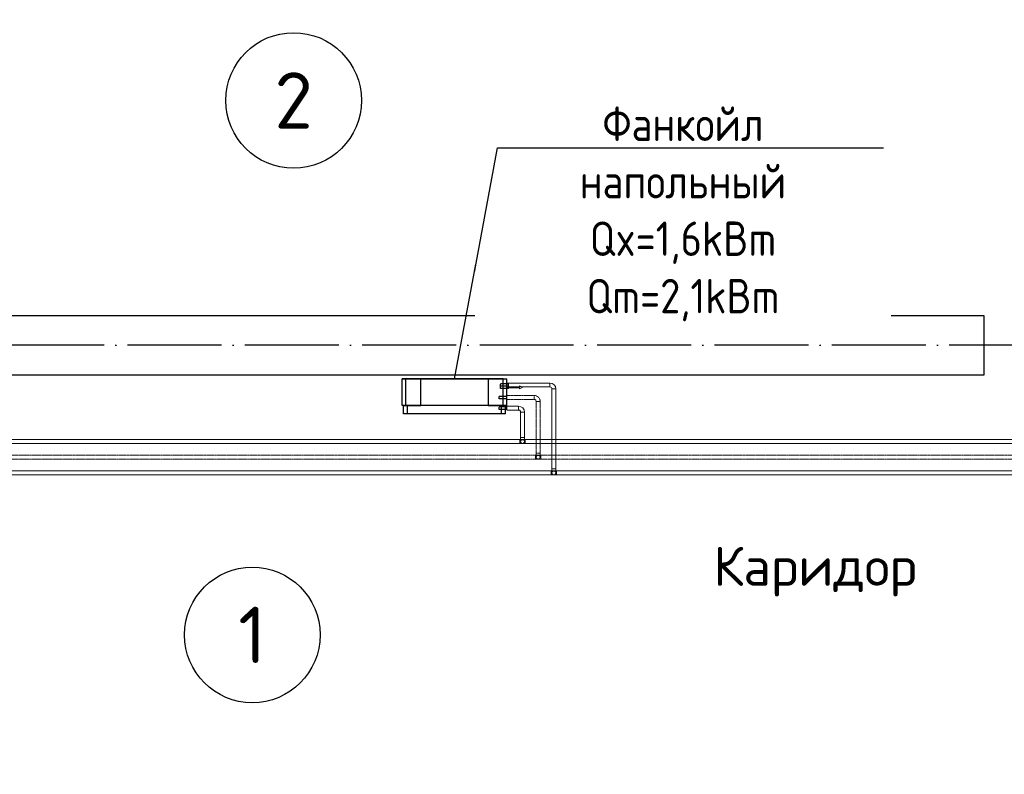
# Model space of a CAD drawing. Header units: millimetres. Extents: x 9824119 to 13672909, y -72394 to 462135.
# Tile 330 of 656: x 10174845 to 10181135, y 14285 to 19104. Entities that reach past the tile are written whole.
import ezdxf
from ezdxf import colors
from ezdxf.entities.mleader import LeaderData, LeaderLine
from ezdxf.math import Vec2, Vec3

# ---------------------------------------------------------------- set-up
doc = ezdxf.new("R2010")
doc.units = ezdxf.units.MM
for name, pattern in [('ACAD_ISO04W100', [30, 24, -3, 0, -3]), ('Hidden', [3, 2, -1]), ('UnderFloor', [7.5, 6, -1.5])]:
    doc.linetypes.add(name, pattern=pattern)
for name, color, linetype in [('MAGI_GENERAL', 7, 'Continuous'), ('PIPE-H1', 7, 'Continuous'), ('PIPE-H1-COMPONENT-', 7, 'Continuous')]:
    doc.layers.add(name, color=color, linetype=linetype)
for name, color, linetype, lineweight in [('Наружни стен', 7, 'Continuous', 70), ('Оси', 1, 'ACAD_ISO04W100', 0), ('ЭКСПЛИКАЦИЯ', 7, 'Continuous', 25)]:
    doc.layers.add(name, color=color, linetype=linetype, lineweight=lineweight)
doc.styles.add('ISO Proportional', font='isocpeur.ttf')
doc.styles.add('ISOCPEUR', font='isocpeui.ttf')
doc.styles.add('СПДС', font='isocpeur.ttf')

# ---------------------------------------------------------------- blocks, each defined once
blk = doc.blocks.new('вамвамамавмвмммм')
at = {"color": 253, "lineweight": 25}
for p, q in [((1589674.5, 1380644.6), (1597034.5, 1380644.6)), ((1597034.5, 1380264.6), (1589674.5, 1380264.6))]:
    blk.add_line(p, q, dxfattribs=at)
for centre in [(1592623.5, 1382018.1), (1592359.6, 1378604.7)]:
    blk.add_circle(centre, 433.1, dxfattribs=at)
at = {"layer": 'Наружни стен', "color": 253, "lineweight": 25}
blk.add_line((1597034.5, 1380644.6), (1597034.5, 1380264.6), dxfattribs=at)
at = {"layer": 'Оси', "color": 18, "lineweight": 25, "ltscale": 25, "true_color": 0x000000}
blk.add_line((1608664.5, 1380454.6), (1571167, 1380454.6), dxfattribs=at)
at = {"color": 253, "lineweight": 25, "char_height": 360, "width": 959.299, "attachment_point": 5, "style": 'ISO Proportional'}
for s, insert in [('2', (1592623.5, 1382018.1)), ('1', (1592359.6, 1378604.7))]:
    blk.add_mtext(s, dxfattribs=dict(at, insert=insert))
at = {"layer": 'ЭКСПЛИКАЦИЯ', "color": 253, "lineweight": 25, "insert": (1595955.3, 1379009.3), "char_height": 250, "width": 4605.859, "attachment_point": 5, "style": 'ISO Proportional'}
blk.add_mtext('{\\C0;Каридор }', dxfattribs=at)
blk = doc.blocks.new('_None')
blk = doc.blocks.new('*U3676')
at = {"layer": 'PIPE-H1', "color": 82, "linetype": 'Continuous', "lineweight": 20}
for p, q in [((10189955.8, 16423.4, 12.5), (10178075, 16423.4, 12.5)), ((10189955.8, 16398.4, 12.5), (10178075, 16398.4, 12.5))]:
    blk.add_line(p, q, dxfattribs=at)
blk = doc.blocks.new('*U3682')
at = {"layer": 'PIPE-H1', "color": 82, "linetype": 'Continuous', "lineweight": 20}
for p, q in [((10178040, 16423.4, 12.5), (10178075, 16423.4, 12.5)), ((10178040, 16398.4, 12.5), (10178075, 16398.4, 12.5))]:
    blk.add_line(p, q, dxfattribs=at)
at = {"layer": 'PIPE-H1', "color": 82, "linetype": 'Continuous', "lineweight": 20, "extrusion": (1, 0, 0)}
for centre in [(10178040, 16410.9, 12.5), (10178075, 16410.9, 12.5)]:
    blk.add_ellipse(centre, major_axis=(0, 12.5), ratio=1, start_param=0, end_param=3.141593, dxfattribs=at)
blk = doc.blocks.new('*U3683')
at = {"layer": 'PIPE-H1', "color": 82, "linetype": 'Continuous', "lineweight": 20}
for p, q in [((10178040, 16423.4, 12.5), (10163578.3, 16423.4, 12.5)), ((10178040, 16398.4, 12.5), (10163578.3, 16398.4, 12.5))]:
    blk.add_line(p, q, dxfattribs=at)
blk = doc.blocks.new('*U3684')
at = {"layer": 'PIPE-H1', "color": 7, "linetype": 'Continuous', "lineweight": -3}
for p, q in [((10178057.5, 16410.9, 285), (10178057.5, 16410.9, 284)), ((10178057.5, 16410.9, 35), (10178057.5, 16410.9, 34))]:
    blk.add_line(p, q, dxfattribs=at)
blk = doc.blocks.new('*U3685')
at = {"layer": 'PIPE-H1', "color": 82, "linetype": 'Continuous', "lineweight": 20, "extrusion": (0, 1, 0)}
blk.add_ellipse((10178057.5, 16435.9, 560), major_axis=(-12.5, 0), ratio=1, start_param=0, end_param=3.141593, dxfattribs=at)
at = {"layer": 'PIPE-H1', "color": 82, "linetype": 'Continuous', "lineweight": 20, "extrusion": (1, 0, 0)}
for centre in [(10178045, 16435.9, 535), (10178070, 16435.9, 535)]:
    blk.add_ellipse(centre, major_axis=(0, 0, 25), ratio=1, start_param=0, end_param=1.570796, dxfattribs=at)
at = {"layer": 'PIPE-H1', "color": 1, "linetype": 'UnderFloor', "lineweight": -3, "extrusion": (0, 0, -1)}
blk.add_ellipse((10178057.5, 16410.9, 535), major_axis=(-12.5, 0), ratio=1, start_param=0, end_param=3.141593, dxfattribs=at)
at = {"layer": 'PIPE-H1', "color": 82, "linetype": 'Continuous', "lineweight": 20, "extrusion": (0, 0, -1)}
blk.add_ellipse((10178057.5, 16410.9, 535), major_axis=(12.5, 0), ratio=1, start_param=0, end_param=3.141593, dxfattribs=at)
blk = doc.blocks.new('*U3686')
at = {"layer": 'PIPE-H1', "color": 82, "linetype": 'Continuous', "lineweight": 20}
for p, q in [((10178045, 16598.2, 560), (10178045, 16435.9, 560)), ((10178070, 16598.2, 560), (10178070, 16435.9, 560))]:
    blk.add_line(p, q, dxfattribs=at)
blk = doc.blocks.new('*U3687')
at = {"layer": 'PIPE-H1', "color": 82, "linetype": 'Continuous', "lineweight": 20}
for major_axis in [(37.5, 0), (12.5, 0)]:
    blk.add_ellipse((10178032.5, 16598.2, 560), major_axis=major_axis, ratio=1, start_param=0, end_param=1.570796, dxfattribs=at)
at = {"layer": 'PIPE-H1', "color": 82, "linetype": 'Continuous', "lineweight": 20, "extrusion": (-1, 0, 0)}
blk.add_ellipse((10178032.5, 16623.2, 560), major_axis=(0, -12.5), ratio=1, start_param=0, end_param=3.141593, dxfattribs=at)
at = {"layer": 'PIPE-H1', "color": 82, "linetype": 'Continuous', "lineweight": 20, "extrusion": (0, -1, 0)}
blk.add_ellipse((10178057.5, 16598.2, 560), major_axis=(12.5, 0), ratio=1, start_param=0, end_param=3.141593, dxfattribs=at)
blk = doc.blocks.new('*U3688')
at = {"layer": 'PIPE-H1', "color": 82, "linetype": 'Continuous', "lineweight": 20}
for p, q in [((10177957.5, 16635.7, 560), (10178032.5, 16635.7, 560)), ((10177957.5, 16610.7, 560), (10178032.5, 16610.7, 560))]:
    blk.add_line(p, q, dxfattribs=at)
blk = doc.blocks.new('*U3775')
at = {"layer": 'PIPE-H1', "color": 5, "linetype": 'Hidden', "lineweight": 20}
for p, q in [((10190055.8, 16323.4, 12.5), (10178175, 16323.4, 12.5)), ((10190055.8, 16298.4, 12.5), (10178175, 16298.4, 12.5))]:
    blk.add_line(p, q, dxfattribs=at)
blk = doc.blocks.new('*U3782')
at = {"layer": 'PIPE-H1', "color": 1, "linetype": 'Continuous', "lineweight": 20}
for p, q in [((10190155.8, 16223.4, 12.5), (10178275, 16223.4, 12.5)), ((10190155.8, 16198.4, 12.5), (10178275, 16198.4, 12.5))]:
    blk.add_line(p, q, dxfattribs=at)
blk = doc.blocks.new('*U3788')
at = {"layer": 'PIPE-H1', "color": 5, "linetype": 'Hidden', "lineweight": 20}
for p, q in [((10178140, 16323.4, 12.5), (10178175, 16323.4, 12.5)), ((10178140, 16298.4, 12.5), (10178175, 16298.4, 12.5))]:
    blk.add_line(p, q, dxfattribs=at)
at = {"layer": 'PIPE-H1', "color": 5, "linetype": 'Hidden', "lineweight": 20, "extrusion": (1, 0, 0)}
for centre in [(10178140, 16310.9, 12.5), (10178175, 16310.9, 12.5)]:
    blk.add_ellipse(centre, major_axis=(0, 12.5), ratio=1, start_param=0, end_param=3.141593, dxfattribs=at)
blk = doc.blocks.new('*U3789')
at = {"layer": 'PIPE-H1', "color": 5, "linetype": 'Hidden', "lineweight": 20}
for p, q in [((10178140, 16323.4, 12.5), (10163678.3, 16323.4, 12.5)), ((10178140, 16298.4, 12.5), (10163678.3, 16298.4, 12.5))]:
    blk.add_line(p, q, dxfattribs=at)
blk = doc.blocks.new('*U3790')
at = {"layer": 'PIPE-H1', "color": 7, "linetype": 'Continuous', "lineweight": -3}
for p, q in [((10178157.5, 16310.9, 300), (10178157.5, 16310.9, 299)), ((10178157.5, 16310.9, 50), (10178157.5, 16310.9, 49))]:
    blk.add_line(p, q, dxfattribs=at)
blk = doc.blocks.new('*U3791')
at = {"layer": 'PIPE-H1', "color": 5, "linetype": 'Hidden', "lineweight": 20, "extrusion": (0, 1, 0)}
blk.add_ellipse((10178157.5, 16335.9, 575), major_axis=(-12.5, 0), ratio=1, start_param=0, end_param=3.141593, dxfattribs=at)
at = {"layer": 'PIPE-H1', "color": 5, "linetype": 'Hidden', "lineweight": 20, "extrusion": (1, 0, 0)}
for centre in [(10178145, 16335.9, 550), (10178170, 16335.9, 550)]:
    blk.add_ellipse(centre, major_axis=(0, 0, 25), ratio=1, start_param=0, end_param=1.570796, dxfattribs=at)
at = {"layer": 'PIPE-H1', "color": 1, "linetype": 'UnderFloor', "lineweight": -3, "extrusion": (0, 0, -1)}
blk.add_ellipse((10178157.5, 16310.9, 550), major_axis=(-12.5, 0), ratio=1, start_param=0, end_param=3.141593, dxfattribs=at)
at = {"layer": 'PIPE-H1', "color": 5, "linetype": 'Hidden', "lineweight": 20, "extrusion": (0, 0, -1)}
blk.add_ellipse((10178157.5, 16310.9, 550), major_axis=(12.5, 0), ratio=1, start_param=0, end_param=3.141593, dxfattribs=at)
blk = doc.blocks.new('*U3792')
at = {"layer": 'PIPE-H1', "color": 5, "linetype": 'Hidden', "lineweight": 20}
for p, q in [((10178145, 16666.2, 575), (10178145, 16335.9, 575)), ((10178170, 16666.2, 575), (10178170, 16335.9, 575))]:
    blk.add_line(p, q, dxfattribs=at)
blk = doc.blocks.new('*U3793')
at = {"layer": 'PIPE-H1', "color": 5, "linetype": 'Hidden', "lineweight": 20}
for major_axis in [(37.5, 0), (12.5, 0)]:
    blk.add_ellipse((10178132.5, 16666.2, 575), major_axis=major_axis, ratio=1, start_param=0, end_param=1.570796, dxfattribs=at)
at = {"layer": 'PIPE-H1', "color": 5, "linetype": 'Hidden', "lineweight": 20, "extrusion": (-1, 0, 0)}
blk.add_ellipse((10178132.5, 16691.2, 575), major_axis=(0, -12.5), ratio=1, start_param=0, end_param=3.141593, dxfattribs=at)
at = {"layer": 'PIPE-H1', "color": 5, "linetype": 'Hidden', "lineweight": 20, "extrusion": (0, -1, 0)}
blk.add_ellipse((10178157.5, 16666.2, 575), major_axis=(12.5, 0), ratio=1, start_param=0, end_param=3.141593, dxfattribs=at)
blk = doc.blocks.new('*U3794')
at = {"layer": 'PIPE-H1', "color": 5, "linetype": 'Hidden', "lineweight": 20}
for p, q in [((10177957.5, 16703.7, 575), (10178132.5, 16703.7, 575)), ((10177957.5, 16678.7, 575), (10178132.5, 16678.7, 575))]:
    blk.add_line(p, q, dxfattribs=at)
blk = doc.blocks.new('*U3795')
at = {"layer": 'PIPE-H1', "color": 1, "linetype": 'Continuous', "lineweight": 20}
for p, q in [((10178240, 16223.4, 12.5), (10178275, 16223.4, 12.5)), ((10178240, 16198.4, 12.5), (10178275, 16198.4, 12.5))]:
    blk.add_line(p, q, dxfattribs=at)
at = {"layer": 'PIPE-H1', "color": 1, "linetype": 'Continuous', "lineweight": 20, "extrusion": (1, 0, 0)}
for centre in [(10178240, 16210.9, 12.5), (10178275, 16210.9, 12.5)]:
    blk.add_ellipse(centre, major_axis=(0, 12.5), ratio=1, start_param=0, end_param=3.141593, dxfattribs=at)
blk = doc.blocks.new('*U3796')
at = {"layer": 'PIPE-H1', "color": 1, "linetype": 'Continuous', "lineweight": 20}
for p, q in [((10178240, 16223.4, 12.5), (10163778.3, 16223.4, 12.5)), ((10178240, 16198.4, 12.5), (10163778.3, 16198.4, 12.5))]:
    blk.add_line(p, q, dxfattribs=at)
blk = doc.blocks.new('*U3797')
at = {"layer": 'PIPE-H1', "color": 7, "linetype": 'Continuous', "lineweight": -3}
blk.add_line((10178257.5, 16210.9, 146), (10178257.5, 16210.9, 145), dxfattribs=at)
blk = doc.blocks.new('*U3798')
at = {"layer": 'PIPE-H1', "color": 1, "linetype": 'Continuous', "lineweight": 20, "extrusion": (0, 1, 0)}
blk.add_ellipse((10178257.5, 16235.9, 421), major_axis=(-12.5, 0), ratio=1, start_param=0, end_param=3.141593, dxfattribs=at)
at = {"layer": 'PIPE-H1', "color": 1, "linetype": 'Continuous', "lineweight": 20, "extrusion": (1, 0, 0)}
for centre in [(10178245, 16235.9, 396), (10178270, 16235.9, 396)]:
    blk.add_ellipse(centre, major_axis=(0, 0, 25), ratio=1, start_param=0, end_param=1.570796, dxfattribs=at)
at = {"layer": 'PIPE-H1', "color": 1, "linetype": 'UnderFloor', "lineweight": -3, "extrusion": (0, 0, -1)}
blk.add_ellipse((10178257.5, 16210.9, 396), major_axis=(-12.5, 0), ratio=1, start_param=0, end_param=3.141593, dxfattribs=at)
at = {"layer": 'PIPE-H1', "color": 1, "linetype": 'Continuous', "lineweight": 20, "extrusion": (0, 0, -1)}
blk.add_ellipse((10178257.5, 16210.9, 396), major_axis=(12.5, 0), ratio=1, start_param=0, end_param=3.141593, dxfattribs=at)
blk = doc.blocks.new('*U3799')
at = {"layer": 'PIPE-H1', "color": 1, "linetype": 'Continuous', "lineweight": 20}
for p, q in [((10178245, 16746.2, 421), (10178245, 16235.9, 421)), ((10178270, 16746.2, 421), (10178270, 16235.9, 421))]:
    blk.add_line(p, q, dxfattribs=at)
blk = doc.blocks.new('*U3800')
at = {"layer": 'PIPE-H1', "color": 1, "linetype": 'Continuous', "lineweight": 20}
for major_axis in [(37.5, 0), (12.5, 0)]:
    blk.add_ellipse((10178232.5, 16746.2, 421), major_axis=major_axis, ratio=1, start_param=0, end_param=1.570796, dxfattribs=at)
at = {"layer": 'PIPE-H1', "color": 1, "linetype": 'Continuous', "lineweight": 20, "extrusion": (-1, 0, 0)}
blk.add_ellipse((10178232.5, 16771.2, 421), major_axis=(0, -12.5), ratio=1, start_param=0, end_param=3.141593, dxfattribs=at)
at = {"layer": 'PIPE-H1', "color": 1, "linetype": 'Continuous', "lineweight": 20, "extrusion": (0, -1, 0)}
blk.add_ellipse((10178257.5, 16746.2, 421), major_axis=(12.5, 0), ratio=1, start_param=0, end_param=3.141593, dxfattribs=at)
blk = doc.blocks.new('*U3801')
at = {"layer": 'PIPE-H1', "color": 1, "linetype": 'Continuous', "lineweight": 20}
for p, q in [((10177957.5, 16783.7, 421), (10178232.5, 16783.7, 421)), ((10177957.5, 16758.7, 421), (10178232.5, 16758.7, 421))]:
    blk.add_line(p, q, dxfattribs=at)
blk = doc.blocks.new('*U4075')
at = {"layer": 'PIPE-H1-COMPONENT-', "color": 7, "linetype": 'Continuous', "lineweight": -3}
blk.add_line((10177957.5, 16771.2, 421), (10177957.5, 16771.2, 420), dxfattribs=at)
blk = doc.blocks.new('*U4076')
at = {"layer": 'PIPE-H1-COMPONENT-', "color": 11, "linetype": 'Continuous', "lineweight": 20}
for p, q in [((10178037.5, 16759.2, 360), (10177957.5, 16759.2, 360)), ((10177957.5, 16759.2, 360), (10177957.5, 16753.2, 360)), ((10177957.5, 16753.2, 360), (10178037.5, 16753.2, 360)), ((10178057.5, 16756.2, 360), (10178037.5, 16765.2, 360)), ((10178037.5, 16765.2, 360), (10178037.5, 16759.2, 360)), ((10178037.5, 16747.2, 360), (10178057.5, 16756.2, 360)), ((10178037.5, 16753.2, 360), (10178037.5, 16747.2, 360))]:
    blk.add_line(p, q, dxfattribs=at)
at = {"layer": 'PIPE-H1-COMPONENT-', "color": 11, "linetype": 'Continuous', "lineweight": 20, "extrusion": (1, 0, 0)}
blk.add_circle((16756.2, 360, 10177957.5), 7.5, dxfattribs=at)
blk = doc.blocks.new('*U4077')
at = {"layer": 'MAGI_GENERAL', "color": 1, "linetype": 'UnderFloor', "lineweight": -3}
for p, q in [((10177407.5, 16811.2, 100), (10177287.5, 16811.2, 100)), ((10177287.5, 16811.2, 100), (10177287.5, 16811.2)), ((10177932.5, 16811.2, 100), (10177287.5, 16811.2, 100)), ((10177287.5, 16811.2, 100), (10177287.5, 16811.2, 535.5)), ((10177407.5, 16641.2, 100), (10177407.5, 16811.2, 100)), ((10177407.5, 16811.2, 100), (10177407.5, 16811.2)), ((10177837.5, 16811.2, 100), (10177837.5, 16641.2, 100)), ((10177932.5, 16811.2, 100), (10177837.5, 16811.2, 100)), ((10177837.5, 16811.2, 100), (10177837.5, 16811.2)), ((10177957.5, 16748.7, 100), (10177957.5, 16811.2, 100)), ((10177957.5, 16811.2, 100), (10177957.5, 16811.2)), ((10177957.5, 16811.2, 535.5), (10177957.5, 16811.2, 100)), ((10177957.5, 16748.7, 100), (10177957.5, 16811.2, 100)), ((10177957.5, 16778.7, 421), (10177917.5, 16778.7, 421)), ((10177957.5, 16763.7, 421), (10177917.5, 16763.7, 421)), ((10177957.5, 16748.7, 360), (10177917.5, 16748.7, 360)), ((10177947.1, 16698.7, 575), (10177907.5, 16698.7, 575)), ((10177947.1, 16683.7, 575), (10177907.5, 16683.7, 575)), ((10177957.5, 16683.7, 100), (10177957.5, 16698.7, 100)), ((10177957.5, 16683.7, 535.5), (10177957.5, 16698.7, 535.5)), ((10177957.5, 16683.7, 100), (10177957.5, 16698.7, 100)), ((10177287.5, 16641.2, 100), (10177287.5, 16641.2)), ((10177287.5, 16641.2, 535.5), (10177287.5, 16641.2, 100)), ((10177922.5, 16641.2, 100), (10177297.5, 16641.2, 100)), ((10177297.5, 16641.2, 100), (10177297.5, 16641.2, 535.5)), ((10177297.5, 16641.2, 535.5), (10177312.5, 16641.2, 586.2)), ((10177297.5, 16641.2, 100), (10177407.5, 16641.2, 100)), ((10177297.5, 16641.2, 100), (10177322.5, 16641.2, 100)), ((10177407.5, 16641.2, 100), (10177407.5, 16641.2)), ((10177837.5, 16641.2, 100), (10177922.5, 16641.2, 100)), ((10177837.5, 16641.2, 100), (10177837.5, 16641.2)), ((10177940.3, 16630.7, 560), (10177907.5, 16630.7, 560)), ((10177940.3, 16615.7, 560), (10177907.5, 16615.7, 560)), ((10177922.5, 16641.2, 620), (10177932.5, 16641.2, 586.2)), ((10177947.5, 16641.2, 535.5), (10177947.5, 16641.2, 100)), ((10177947.5, 16615.7, 100), (10177947.5, 16641.2, 100)), ((10177947.5, 16641.2, 100), (10177957.5, 16641.2, 100)), ((10177947.5, 16641.2, 100), (10177957.5, 16641.2, 100)), ((10177947.5, 16615.7, 535.5), (10177947.5, 16630.7, 535.5)), ((10177957.5, 16641.2, 100), (10177957.5, 16641.2)), ((10177957.5, 16641.2, 100), (10177957.5, 16641.2, 535.5)), ((10177297.5, 16586.2, 535.5), (10177297.5, 16586.2, 100)), ((10177947.5, 16586.2, 100), (10177947.5, 16586.2, 535.5))]:
    blk.add_line(p, q, dxfattribs=at)
at = {"layer": 'MAGI_GENERAL', "color": 7, "linetype": 'Continuous', "lineweight": -3}
for p, q in [((10177287.5, 16641.2, 535.5), (10177287.5, 16811.2, 535.5)), ((10177287.5, 16811.2, 535.5), (10177312.5, 16811.2, 630)), ((10177312.5, 16641.2, 630), (10177312.5, 16811.2, 630)), ((10177312.5, 16811.2, 630), (10177932.5, 16811.2, 630)), ((10177932.5, 16641.2, 630), (10177932.5, 16811.2, 630)), ((10177932.5, 16811.2, 630), (10177957.5, 16811.2, 535.5)), ((10177957.5, 16698.7, 535.5), (10177957.5, 16811.2, 535.5)), ((10177967.5, 16778.7, 421), (10177957.5, 16778.7, 421)), ((10177967.5, 16763.7, 421), (10177957.5, 16763.7, 421)), ((10177967.5, 16748.7, 360), (10177957.5, 16748.7, 360)), ((10177957.5, 16698.7, 575), (10177947.1, 16698.7, 575)), ((10177957.5, 16683.7, 575), (10177947.1, 16683.7, 575)), ((10177957.5, 16641.2, 535.5), (10177957.5, 16683.7, 535.5)), ((10177312.5, 16641.2, 630), (10177287.5, 16641.2, 535.5)), ((10177297.5, 16586.2, 535.5), (10177297.5, 16641.2, 535.5)), ((10177932.5, 16641.2, 630), (10177312.5, 16641.2, 630)), ((10177322.5, 16586.2, 620), (10177322.5, 16641.2, 620)), ((10177922.5, 16586.2, 620), (10177922.5, 16641.2, 620)), ((10177957.5, 16641.2, 535.5), (10177932.5, 16641.2, 630)), ((10177957.5, 16630.7, 560), (10177940.3, 16630.7, 560)), ((10177957.5, 16615.7, 560), (10177940.3, 16615.7, 560)), ((10177947.5, 16630.7, 535.5), (10177947.5, 16641.2, 535.5)), ((10177947.5, 16586.2, 535.5), (10177947.5, 16615.7, 535.5)), ((10177322.5, 16586.2, 620), (10177297.5, 16586.2, 535.5)), ((10177922.5, 16586.2, 620), (10177322.5, 16586.2, 620)), ((10177947.5, 16586.2, 535.5), (10177922.5, 16586.2, 620))]:
    blk.add_line(p, q, dxfattribs=at)
at = {"layer": 'MAGI_GENERAL', "color": 1, "linetype": 'UnderFloor', "lineweight": -3, "extrusion": (-1, 0, 0)}
for centre in [(10177917.5, 16771.2, 421), (10177917.5, 16756.2, 360), (10177907.5, 16691.2, 575), (10177907.5, 16623.2, 560)]:
    blk.add_ellipse(centre, major_axis=(0, -7.5), ratio=1, start_param=0, end_param=3.141593, dxfattribs=at)
at = {"layer": 'MAGI_GENERAL', "color": 7, "linetype": 'Continuous', "lineweight": -3, "extrusion": (-1, 0, 0)}
for centre in [(10177967.5, 16771.2, 421), (10177967.5, 16756.2, 360), (10177957.5, 16691.2, 575), (10177957.5, 16623.2, 560)]:
    blk.add_ellipse(centre, major_axis=(0, -7.5), ratio=1, start_param=0, end_param=3.141593, dxfattribs=at)

msp = doc.modelspace()

# ---------------------------------------------------------------- block references
msp.add_blockref('вамвамамавмвмммм', (8583971.2, -1363429.7))
at = {"layer": 'PIPE-H1'}
for name in ['*U3799', '*U3794', '*U3793', '*U3688', '*U3687', '*U3792', '*U3686', '*U3683', '*U3682', '*U3685', '*U3676', '*U3684', '*U3789', '*U3788', '*U3791', '*U3790', '*U3775', '*U3798', '*U3796', '*U3795', '*U3797', '*U3782']:
    msp.add_blockref(name, (0, 0), dxfattribs=at)
at = {"layer": 'PIPE-H1-COMPONENT-'}
for name in ['*U4075', '*U4076']:
    msp.add_blockref(name, (0, 0), dxfattribs=at)

# ---------------------------------------------------------------- next in the draw order: leaders
at = {"color": 5, "lineweight": 25, "ltscale": 15}
ml = msp.add_multileader_mtext('Standard', dxfattribs=at)
ml.set_content('{\\fGOST Common|b0|i0|c204|p34;\\W0.9;\\C256;Фанкойл напольный Qx=1,6kBm Qm=2,1kBm}', color=14, style='СПДС')
ml.set_leader_properties()
ml.set_arrow_properties(name='NONE')
ml.build(insert=Vec2(0, 0))
ml.multileader.update_dxf_attribs({"text_left_attachment_type": 6, "text_right_attachment_type": 6, "dogleg_length": 0.36, "arrow_head_size": 100})
ctx = ml.context
ctx.base_point, ctx.char_height, ctx.arrow_head_size, ctx.plane_origin = Vec3(10177898, 18285.1, 630), 220, 100, Vec3(10167410.7, 31506.2, 630)
ctx.left_attachment, ctx.right_attachment, ctx.text_align_type = 6, 6, 1
notes = []
notes.append((ctx, [(1, (1, 1, 0), (10177897.7, 18285.1, 630), (1, 0), 0.36, [(1, [(10177622.5, 16811.2, 630)], 0, [])])]))
ctx.mtext.insert, ctx.mtext.width, ctx.mtext.defined_height, ctx.mtext.alignment, ctx.mtext.flow_direction = Vec3(10179082.3, 18549.1, 630), 2438.932, 630, 2, 5
ctx.mtext.has_bg_fill, ctx.mtext.bg_color, ctx.mtext.bg_scale_factor, ctx.mtext.bg_transparency, ctx.mtext.use_window_bg_color = 1, -1027028792, 1.5, 0, 1
for ctx, leaders in notes:
    for number, flags, end, landing, length, lines in leaders:
        leader = LeaderData()
        leader.index, (leader.has_last_leader_line, leader.has_dogleg_vector, leader.attachment_direction) = number, flags
        leader.last_leader_point, leader.dogleg_vector, leader.dogleg_length = Vec3(end), Vec3(landing), length
        for number, points, colour, breaks in lines:
            line = LeaderLine()
            line.index, line.vertices, line.color, line.breaks = number, Vec3.list(points), colors.encode_raw_color(colour), breaks
            leader.lines.append(line)
        ctx.leaders.append(leader)

# ---------------------------------------------------------------- next in the draw order: block references
at = {"layer": 'MAGI_GENERAL'}
msp.add_blockref('*U4077', (0, 0), dxfattribs=at)
at = {"layer": 'PIPE-H1'}
for name in ['*U3801', '*U3800']:
    msp.add_blockref(name, (0, 0), dxfattribs=at)

# ---------------------------------------------------------------- next in the draw order: texts
at = {"char_height": 300, "attachment_point": 1, "style": 'ISOCPEUR'}
for s, insert, width in [('\\pi13638.10589;{\\fISOCPEUR|b0|i0|c204|p34;\\H1.66667x;\\L\\C7;\\P\\pi10874.35036;\\H1.1x;Общие указания\\l\\P\\pi13638.10589;\\P\\pi-900,l1200,t1200;\\H0.72727x;1.^IПроект выполнен на основании задания заказчика и задания на проектирование архитектурно-строительных чертежей.\\P2.^IПроект соответствует действующим нормам :\\P\\pl900,t900;\\fSymbol|b0|i0|c2|p18;·^I\\fISOCPEUR|b0|i0|c204|p34;КМК 2. 04.05-97* "Отопление, вентиляция и кондиционирование воздуха".\\P\\fSymbol|b0|i0|c2|p18;·^I\\fISOCPEUR|b0|i0|c204|p34;ШНК 2.08.02-09* "Общественные здания и сооружение" \\P\\fSymbol|b0|i0|c2|p18;·^I\\fISOCPEUR|b0|i0|c204|p34;КМК 2.01.01-94 "Климатические и физико-геологические данные для проектирования".\\P\\fSymbol|b0|i0|c2|p18;·^I\\fISOCPEUR|b0|i0|c204|p34;КМК 2.01.04-97* "Строительная теплотехника".\\P\\fSymbol|b0|i0|c2|p18;·^I\\fISOCPEUR|b0|i0|c204|p34;ГОСТ 21.602-2003 "Правила выполнения рабочей документации отопления, вентиляции и кондиционирования".\\P\\fSymbol|b0|i0|c2|p18;·^I\\fISOCPEUR|b0|i0|c204|p34;ШНК \\fISOCPEUR|b0|i0|c186|p34;2.01.02-04\\fISOCPEUR|b0|i0|c204|p34; - \\fISOCPEUR|b0|i0|c186|p34;"\\fISOCPEUR|b0|i0|c204|p34;Пожарная безопасность зданий и сооружений\\fISOCPEUR|b0|i0|c186|p34;"\\fISOCPEUR|b0|i0|c204|p34;;\\P\\pl1200,t1200;3.^I  Расчетные параметры наружного воздуха для проектирования отопления, вентиляции и кондиционирования воздуха приняты по КМК 2.01.01-94.\\P\\pi-300,l300,tz;      Для проектирования отопления, вентиляции и кондиционирования воздуха: \\P\\pl1500,t1500;-^IХолодный  период  года Тн\\fISOCPEUR|b0|i0|c186|p34;=-14.0°C\\fISOCPEUR|b0|i0|c204|p34;; I=-12,4 кДж/кг (Парам. Б);\\P-^IТеплый  период  года Тн=33°C; I=55,7 кДж/кг  (Парам. А);\\P-^IТеплый  период  года Тн=37,5°C; I=65,2 кДж/кг (Парам. Б);\\P-^IСкорость ветра  - V=1,6 м/сек - холодный период;\\P-^IСкорость ветра  - V=1,9 м/сек - теплый  период;\\P-^IПродолжительность отопительного периода  Zот.пер.=129суток;\\P-^IСредняя температура отопительного периода  tот.пер.=2,7°C;\\P-^IБарометрическое давление в районе строительства Рбар=950 Гпа.\\P\\pi600,l0,tz;\\P\\pi11458.1097;\\LТЕПЛОСНАБЖЕНИЕ\\P\\pi13638.10589;\\l\\P\\pi0;\\C0;В качестве источника тепла выбран установленный во дворе здания тепловой насос, рассчитанный на работу в температурном режиме 40–30 °C.^J^JСистема отопления спроектирована как двухтрубная, в ней используются напольный фанкойл.\\P^JОсновным источником тепла является тепловой насос. \\P^JОсновное охлаждение осуществляется с помощью\\Pтепловых насосов. Для отвода конденсата, образующегося в фанкойлах, предусмотрены дренажные трубы. Основные водосточные и обратные трубы выполнены из полипропилена. \\P\\pi600;^JОсновные подающие и обратные трубы выполнены из полипропилена. Слив воды из системы осуществляется через регулировочный узел. Для снижения теплопотерь через трубы выполнены работы по теплоизоляции.\\C7; \\P\\pi12278.10827;\\LОТОПЛЕНИЕ\\l\\P\\pi0;  Для достижения  комфортных условий в зимнее время и компенсации теплопотерь в помещениях установлены \\C0;фанкойл\\C7;ы обеспечивающие в помещениях нормируемую температуру воздуха:\\P\\pi-300,l1500,t1500;-^IКабинет врача +20°C.\\P-^IЗал       +22°C.\\P-^IФизиотерапия     +21°C.\\P\\pi0,l0,tz;   На каждом приборе предусматривается устанавка термостатического клапана и запорного крана. Рекомендуется применить трубопроводы стабильные полипропиленовые. Система теплоснабжения \\C0;фанкойл\\C7;ов двухтрубная с принудительной циркуляцией, горизонтальная. Удаление воздуха осуществляется из воздухоспускных кранов установленных в \\C0;фанкойл\\C7;ах. Все монтажные и наладочные работы проводить в соответствии с нормативными документами и инструкциям фирм-изготовителя.}', (9986122.2, 27067.1), 27276.212), ('{\\fISOCPEUR|b0|i0|c204|p34;\\C7;^I\\A1;\\L\\P\\pi10515.36534;\\H1.33333x;ВЕНТИЛЯЦИЯ\\P\\pi0;\\l^IВ здании предусмотрена приточно-вытяжная вентиляция с естественным и \\Pмеханическим побуждением, для функционально различных и конструктивно раздельных групп \\Pпомещений.   ^I  \\P^IТакже предусматривается естественная вентиляция с удалением и поступлением воздуха через окна и двери.\\P^IУдаление воздуха из помещений производится с помощью вытяжных решеток.\\P^IМатериал воздуховодов - тонколистовая оцинкованная сталь по ГОСТ 14918-80.\\P^IВоздуховоды систем вытяжной вентиляции выполняются класса "Н" (нормально плотный).\\P^IМонтаж систем вентиляции выполнить в соответствии с \\A0;КМК 3.05.01.-9\\A1;7\\P\\A0;\\L\\P\\pi12075.36144;\\P\\pi7995.37164;ПРИМЕЧАНИЯ (ТЕПЛОСНАБЖЕНИЕ)\\P\\pi-900,l900,t900;\\l1.^IЧертеж читать совместно со спецификацией и с другими разделами проекта.\\P2.^IМонтаж оборудования и трубопроводов производить в соответствии с местными \\P\\pi0;действующими нормами и правилами, и требованиями завода-изготовителя оборудования.\\P\\pi-900;3.^IТрубопроводы системы теплоснабжения радиаторов приняты полипропиленовыми.\\P4.^IНа планах и схемах указаны наружный диаметр и толщина стенки полипропиленовых \\P\\pi0;трубопроводов.\\P\\pi-900;5.^IПриборы и трубопроводы нанесены условно.\\P6.^IУклон трубопроводов выполнить согласно схемам в сторону ближайшего вертикального \\P\\pi0;стояка.\\P\\pi-900;7.^IВсе отметки указаны от уровня пола этажа. \\P8.^IКрепить трубу в штробе каждые 2 метра.\\P9.^IТрубопроводы отопления, прокладываемые в полу покрыть трубчатой тепловой изоляцией \\P\\pi0;из вспученного полителена "Isocom" толщиной 9 мм.\\P\\pi-900;10.^IДиаметры запорно-регулирующей арматуры и фильтров соответствуют диаметру \\P\\pi0;трубопроводов, если не указано иное.\\P\\pi3390,l600,tz;\\P\\pi5455.37799,l0;\\LПРИМЕЧАНИЯ (ВЕНТИЛЯЦИЯ И КОНДИЦИОНИРОВАНИЕ)\\l\\P\\pi-900,l900,t900;1.^IВентиляционные системы показаны условно.\\P2.^IЧертеж читать совместно со спецификацией и остальными разделами проекта \\P3.^IВсе неплотности при пересечении инженерными коммуникациями огнестойких стен, \\P\\pi0;перекрытий и перегородок заделать материалами, соответствующими по степени \\Pогнестойкости пересекаемым ограждениям.\\P\\pi-900;4.^IВ сан-узлах двери не оборудованные переточными решетками, предусмотреть с \\P\\pi0;подрезкой дверного полотна, высота щели не менее 20 мм. Если конструкция дверей не \\Pпозволяет предусмотреть щели в нижней части, то необходимо выполнить установку \\Pжалюзийной решетки в нижней половине двери.\\P\\pi-900;5.^IРазместить все приборы для измерения температуры, давления и скорости потока в \\P\\pi0;доступных местах с прямыми секциями труб или воздуховодов наверху или внизу, \\Pсогласно рекомендациям завода изготовителя для точности показаний.\\P\\pi-900;6.^IУстановить расположение диффузоров, отдушин и вентиляционных решеток согласно \\P\\pi0;архитектурным планам потолка, освещения и другим деталям/узлам потолка и \\Pвыполнить незначительные изменения для обеспечения соответствия.\\P\\pi-900;7.^IМонтаж оборудования выполнить в соответствии с местными нормами и правилами, а \\P\\pi0;так же требованиями завода-изготовителя оборудования \\P\\pi-900;8.^IВсе отметки оборудований даны от пола этажа.\\P}', (10015733.6, 26003.4), 24350.724)]:
    msp.add_mtext(s, dxfattribs=dict(at, insert=insert, width=width))

doc.saveas('drawing.dxf')
